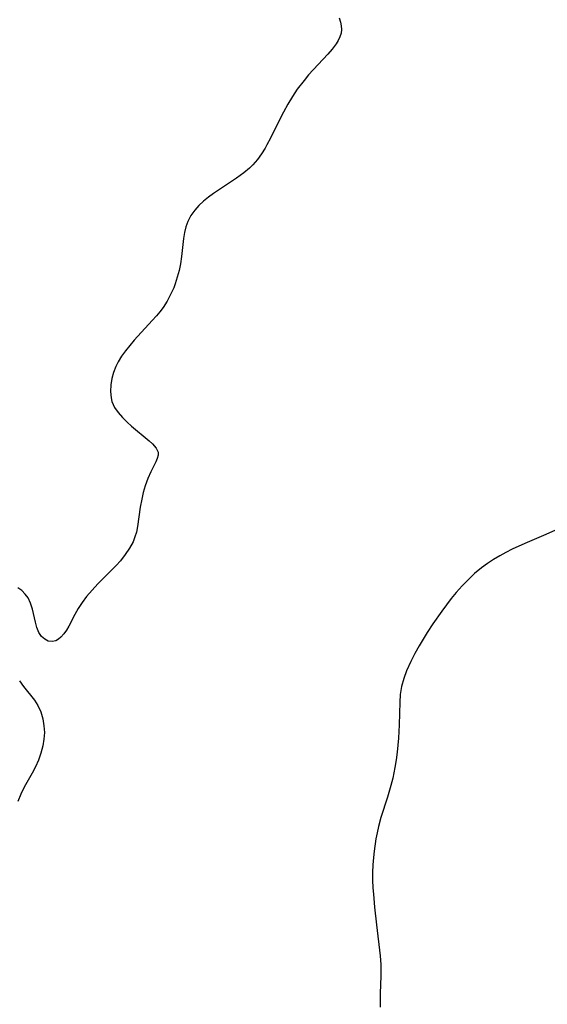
# Model space of a CAD drawing. Header units: inches. Extents: x 1073367 to 1082519, y 1569854 to 1574957.
# Tile 382 of 565: x 1080880 to 1080993, y 1572365 to 1572576. Entities that reach past the tile are written whole.
import ezdxf

# ---------------------------------------------------------------- set-up
doc = ezdxf.new("R2010")
doc.units = ezdxf.units.IN
doc.header["$MEASUREMENT"] = 0
doc.layers.add('CGG_CurvaNivelLidar_v1', color=7, linetype='Continuous', lineweight=30, true_color=0x008008)

msp = doc.modelspace()

# ---------------------------------------------------------------- linework, layer by layer
at = {"layer": 'CGG_CurvaNivelLidar_v1'}
for points in [[(1080948.2884, 1572576.2156, 74), (1080948.573, 1572575.3397, 74), (1080948.7249, 1572574.557, 74), (1080948.7602, 1572573.7806, 74), (1080948.6579, 1572572.9794, 74), (1080948.421, 1572572.1946, 74), (1080948.0622, 1572571.4288, 74), (1080947.6034, 1572570.6772, 74), (1080946.7784, 1572569.5673, 74), (1080945.83, 1572568.4595, 74), (1080941.7322, 1572564.0535, 74), (1080940.7447, 1572562.8833, 74), (1080939.3126, 1572560.9745, 74), (1080938.2546, 1572559.3926, 74), (1080937.2601, 1572557.764, 74), (1080936.3262, 1572556.0997, 74), (1080935.6228, 1572554.7524, 74), (1080933.5498, 1572550.4952, 74), (1080932.8178, 1572549.0864, 74), (1080932.4372, 1572548.4113, 74), (1080931.6459, 1572547.1346, 74), (1080930.7788, 1572545.9296, 74), (1080929.8156, 1572544.8171, 74), (1080929.0968, 1572544.1223, 74), (1080927.8385, 1572543.075, 74), (1080926.3262, 1572541.9694, 74), (1080921.4136, 1572538.6917, 74), (1080920.3136, 1572537.8988, 74), (1080919.2706, 1572537.0646, 74), (1080918.2592, 1572536.1255, 74), (1080917.3567, 1572535.1128, 74), (1080916.5447, 1572533.9514, 74), (1080915.9016, 1572532.7011, 74), (1080915.4901, 1572531.5441, 74), (1080915.1935, 1572530.3359, 74), (1080914.9834, 1572529.0898, 74), (1080914.5599, 1572525.2438, 74), (1080914.3249, 1572523.6345, 74), (1080914.0278, 1572522.193, 74), (1080913.6467, 1572520.7654, 74), (1080913.1841, 1572519.3591, 74), (1080912.872, 1572518.5423, 74), (1080912.2187, 1572517.0774, 74), (1080911.46, 1572515.6659, 74), (1080910.5911, 1572514.3203, 74), (1080909.9058, 1572513.4121, 74), (1080909.1741, 1572512.5362, 74), (1080908.2536, 1572511.5106, 74), (1080904.4487, 1572507.3424, 74), (1080903.4668, 1572506.2141, 74), (1080902.5372, 1572505.0705, 74), (1080901.6892, 1572503.8996, 74), (1080900.9568, 1572502.6884, 74), (1080900.4814, 1572501.7017, 74), (1080899.9944, 1572500.4165, 74), (1080899.6349, 1572499.1123, 74), (1080899.41, 1572497.8064, 74), (1080899.3361, 1572496.3593, 74), (1080899.482, 1572494.9594, 74), (1080899.6693, 1572494.2305, 74), (1080899.928, 1572493.5619, 74), (1080900.2349, 1572492.962, 74), (1080900.9882, 1572491.8405, 74), (1080901.8952, 1572490.7794, 74), (1080902.9064, 1572489.7697, 74), (1080903.8221, 1572488.9413, 74), (1080907.6137, 1572485.7861, 74), (1080908.3309, 1572485.1445, 74), (1080909.1341, 1572484.2524, 74), (1080909.5502, 1572483.3597, 74), (1080909.5501, 1572482.7132, 74), (1080909.3534, 1572482.0273, 74), (1080909.0233, 1572481.2803, 74), (1080907.9907, 1572479.1661, 74), (1080907.3469, 1572477.7131, 74), (1080906.7617, 1572476.1428, 74), (1080906.3535, 1572474.7443, 74), (1080906.0216, 1572473.2946, 74), (1080905.7241, 1572471.6206, 74), (1080905.1265, 1572467.4866, 74), (1080904.8802, 1572466.2904, 74), (1080904.5836, 1572465.2485, 74), (1080904.1972, 1572464.2378, 74), (1080903.4482, 1572462.8141, 74), (1080902.5239, 1572461.4593, 74), (1080901.469, 1572460.1579, 74), (1080900.537, 1572459.1261, 74), (1080899.5622, 1572458.1125, 74), (1080896.6422, 1572455.1866, 74), (1080895.4022, 1572453.8682, 74), (1080894.2402, 1572452.5088, 74), (1080893.2871, 1572451.2416, 74), (1080892.4413, 1572449.942, 74), (1080891.7214, 1572448.6516, 74), (1080890.435, 1572446.1704, 74), (1080889.9236, 1572445.2988, 74), (1080889.3867, 1572444.5179, 74), (1080888.7613, 1572443.8011, 74), (1080888.2215, 1572443.3556, 74), (1080887.6503, 1572443.0472, 74), (1080886.8471, 1572442.8748, 74), (1080886.0469, 1572442.9775, 74), (1080885.2714, 1572443.3612, 74), (1080884.5865, 1572443.9857, 74), (1080884.0294, 1572444.8114, 74), (1080883.6078, 1572445.8535, 74), (1080883.2995, 1572447.0225, 74), (1080882.6724, 1572449.8242, 74), (1080882.272, 1572451.0583, 74), (1080881.7137, 1572452.2008, 74), (1080881.0979, 1572453.0378, 74), (1080880.3543, 1572453.7635, 74), (1080879.5044, 1572454.3642, 74)], [(1080995.201, 1572466.9888, 74.5), (1080992.478, 1572465.7698, 74.5), (1080987.958, 1572463.8639, 74.5), (1080985.2814, 1572462.63, 74.5), (1080983.929, 1572461.9463, 74.5), (1080982.6026, 1572461.2209, 74.5), (1080981.3095, 1572460.4443, 74.5), (1080979.9952, 1572459.5645, 74.5), (1080978.726, 1572458.6216, 74.5), (1080977.2485, 1572457.4004, 74.5), (1080975.838, 1572456.0987, 74.5), (1080974.5438, 1572454.7718, 74.5), (1080973.3076, 1572453.3846, 74.5), (1080972.2368, 1572452.0885, 74.5), (1080971.2035, 1572450.7583, 74.5), (1080970.2061, 1572449.4039, 74.5), (1080968.2902, 1572446.6369, 74.5), (1080967.1204, 1572444.8468, 74.5), (1080965.3607, 1572441.9414, 74.5), (1080964.4445, 1572440.2897, 74.5), (1080963.5934, 1572438.6218, 74.5), (1080962.6835, 1572436.5885, 74.5), (1080962.0825, 1572434.9474, 74.5), (1080961.6278, 1572433.2755, 74.5), (1080961.3487, 1572431.5694, 74.5), (1080961.2188, 1572429.9382, 74.5), (1080961.0996, 1572425.0899, 74.5), (1080960.9354, 1572422.2363, 74.5), (1080960.6417, 1572419.2552, 74.5), (1080960.4301, 1572417.593, 74.5), (1080960.1719, 1572415.9376, 74.5), (1080959.7246, 1572413.6868, 74.5), (1080959.3437, 1572412.1303, 74.5), (1080958.5974, 1572409.5992, 74.5), (1080957.1687, 1572405.2247, 74.5), (1080956.6526, 1572403.3056, 74.5), (1080956.3656, 1572402.0136, 74.5), (1080956.1185, 1572400.7111, 74.5), (1080955.7288, 1572398.0635, 74.5), (1080955.5892, 1572396.7304, 74.5), (1080955.4737, 1572395.1144, 74.5), (1080955.4188, 1572393.4936, 74.5), (1080955.427, 1572391.8515, 74.5), (1080955.4919, 1572390.2083, 74.5), (1080955.5828, 1572388.8375, 74.5), (1080955.8283, 1572386.0979, 74.5), (1080956.2232, 1572382.3357, 74.5), (1080957.0378, 1572375.6478, 74.5), (1080957.1694, 1572373.8252, 74.5), (1080957.1916, 1572371.3049, 74.5), (1080957.0708, 1572367.6821, 74.5), (1080957.0451, 1572365.8759, 74.5), (1080957.0685, 1572364.7338, 74.5)], [(1080879.9208, 1572434.481, 74), (1080880.7389, 1572433.2665, 74), (1080883.0836, 1572430.3794, 74), (1080883.8349, 1572429.2325, 74), (1080884.4463, 1572427.8399, 74), (1080884.8666, 1572426.3336, 74), (1080885.1137, 1572424.8883, 74), (1080885.2011, 1572423.4017, 74), (1080885.1083, 1572421.9815, 74), (1080884.8698, 1572420.5508, 74), (1080884.4789, 1572419.0143, 74), (1080883.9446, 1572417.5029, 74), (1080883.2986, 1572416.103, 74), (1080882.5619, 1572414.7296, 74), (1080880.8645, 1572411.7096, 74), (1080880.1376, 1572410.2541, 74), (1080879.5125, 1572408.6999, 74)]]:
    msp.add_polyline3d(points, dxfattribs=at)

doc.saveas('drawing.dxf')
